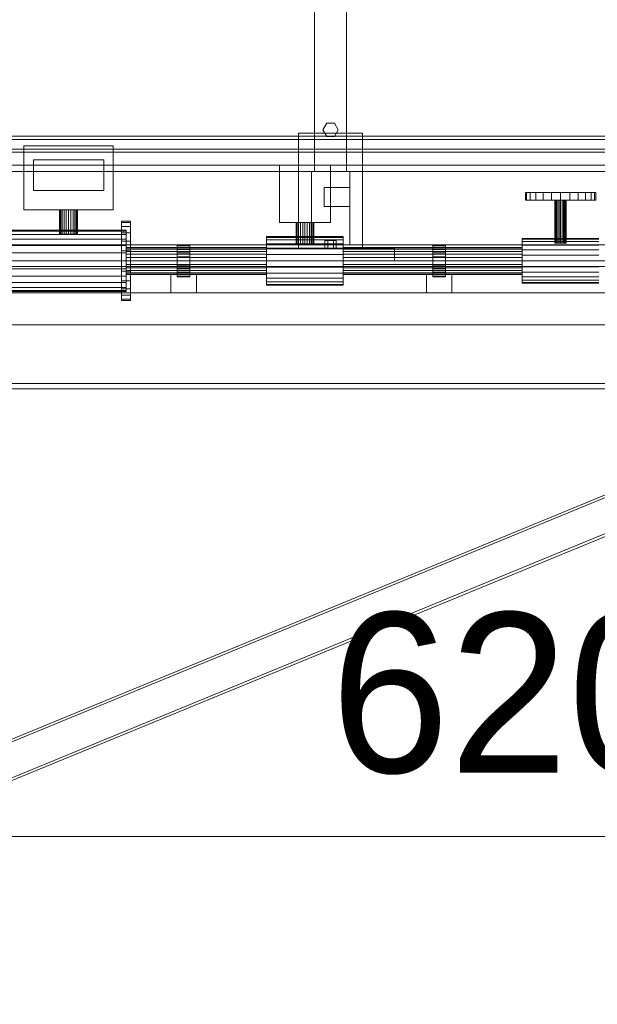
# Model space of a CAD drawing. Header units: millimetres. Extents: x -1970 to 61924, y -58230 to 6847.
# Tile 468 of 656: x 12422 to 13326, y -62 to 1477. Entities that reach past the tile are written whole.
import ezdxf

# ---------------------------------------------------------------- set-up
doc = ezdxf.new("R2010")
doc.units = ezdxf.units.MM
for name, color, linetype, lineweight in [('COTAS_O', 1, 'Continuous', 0), ('COTAS_P', 1, 'Continuous', 0), ('lateral_mezcladora', 7, 'Continuous', 0)]:
    doc.layers.add(name, color=color, linetype=linetype, lineweight=lineweight)
doc.dimstyles.new('R19_100', dxfattribs={"dimtxt": 250, "dimasz": 150, "dimexe": 150, "dimexo": 80, "dimgap": 100, "dimtad": 1, "dimtih": 1, "dimtoh": 1, "dimdsep": 46, "dimcen": 0.09, "dimadec": 0, "dimazin": 0, "dimtfac": 1, "dimtdec": 4, "dimtofl": 0, "dimtmove": 0, "dimatfit": 3, "dimfxl": 1, "dimtolj": 1, "dimtzin": 0, "dimarcsym": 0})

# ---------------------------------------------------------------- blocks, each defined once
blk = doc.blocks.new('DIM_R26_20')
at = {"layer": 'COTAS_O'}
for p, q in [((9808.4, 1100), (9808.4, 200)), ((16008.4, 1100), (16008.4, 200)), ((9808.4, 200), (9958.4, 245)), ((16008.4, 200), (15858.4, 245)), ((9808.4, 200), (16008.4, 200)), ((9808.4, 200), (9958.4, 155)), ((16008.4, 200), (15858.4, 155))]:
    blk.add_line(p, q, dxfattribs=at)
blk.add_text('6200 O', height=250, dxfattribs=at).set_placement((12908.4, 300))
blk = doc.blocks.new('DIM_R26_28')
at = {"layer": 'COTAS_P'}
for p, q in [((-850, 0), (-850, -2500)), ((61924.1, 0), (61924.1, -2500)), ((-850, -2500), (-700, -2455)), ((61924.1, -2500), (61774.1, -2455)), ((-850, -2500), (61924.1, -2500)), ((-850, -2500), (-700, -2545)), ((61924.1, -2500), (61774.1, -2545))]:
    blk.add_line(p, q, dxfattribs=at)
blk.add_text('62774.13 P', height=250, dxfattribs=at).set_placement((30537.1, -2400))

msp = doc.modelspace()

# ---------------------------------------------------------------- linework, layer by layer
at = {"layer": 'lateral_mezcladora'}
for p, q in [((12883.381, 2270), (12883.381, 1240)), ((12933.381, 1240), (12933.381, 2270)), ((12896.381, 1305), (12902.381, 1315.392)), ((12902.381, 1315.392), (12914.381, 1315.392)), ((12914.381, 1315.392), (12920.381, 1305)), ((9808.381, 1295), (16008.381, 1295)), ((12858.381, 1300), (12958.381, 1300)), ((12858.381, 1300), (12858.381, 1120)), ((12902.381, 1294.608), (12896.381, 1305)), ((12914.381, 1294.608), (12902.381, 1294.608)), ((12920.381, 1305), (12914.381, 1294.608)), ((12958.381, 1120), (12958.381, 1300)), ((9833.381, 1290), (15408.381, 1290)), ((12428.381, 1280), (12568.381, 1280)), ((12428.381, 1280), (12428.381, 1180)), ((12568.381, 1180), (12568.381, 1280)), ((9808.381, 1275), (16008.381, 1275)), ((9833.381, 1270), (15408.381, 1270)), ((9808.381, 1250), (16008.381, 1250)), ((12443.381, 1258), (12553.381, 1258)), ((12443.381, 1258), (12443.381, 1210)), ((12553.381, 1210), (12553.381, 1258)), ((12828.381, 1250), (12908.381, 1250)), ((12828.381, 1250), (12828.381, 1160)), ((12908.381, 1160), (12908.381, 1250)), ((9808.381, 1240), (16008.381, 1240)), ((12878.381, 1240), (12938.381, 1240)), ((12878.381, 1240), (12878.381, 1125)), ((12883.381, 1240), (12933.381, 1240)), ((12938.381, 1125), (12938.381, 1240)), ((12443.381, 1210), (12553.381, 1210)), ((12898.381, 1215), (12938.381, 1215)), ((12898.381, 1215), (12898.381, 1185)), ((12938.381, 1185), (12938.381, 1215)), ((13213.381, 1207), (13215.256, 1207)), ((13213.381, 1207), (13213.381, 1195)), ((13215.256, 1207), (13220.75, 1207)), ((13215.256, 1195), (13215.256, 1207)), ((13220.75, 1207), (13229.491, 1207)), ((13220.75, 1195), (13220.75, 1207)), ((13229.491, 1207), (13240.881, 1207)), ((13229.491, 1195), (13229.491, 1207)), ((13240.881, 1207), (13254.146, 1207)), ((13240.881, 1195), (13240.881, 1207)), ((13254.146, 1207), (13268.381, 1207)), ((13254.146, 1195), (13254.146, 1207)), ((13268.381, 1207), (13282.617, 1207)), ((13268.381, 1195), (13268.381, 1207)), ((13282.617, 1207), (13295.881, 1207)), ((13282.617, 1195), (13282.617, 1207)), ((13295.881, 1207), (13307.272, 1207)), ((13295.881, 1195), (13295.881, 1207)), ((13307.272, 1207), (13316.013, 1207)), ((13307.272, 1195), (13307.272, 1207)), ((13316.013, 1207), (13321.507, 1207)), ((13316.013, 1195), (13316.013, 1207)), ((13321.507, 1207), (13323.381, 1207)), ((13321.507, 1195), (13321.507, 1207)), ((13323.381, 1195), (13323.381, 1207)), ((13215.256, 1195), (13213.381, 1195)), ((13215.256, 1195), (13220.75, 1195)), ((13220.75, 1195), (13229.491, 1195)), ((13229.491, 1195), (13240.881, 1195)), ((13240.881, 1195), (13254.146, 1195)), ((13254.146, 1195), (13268.381, 1195)), ((13259.381, 1195), (13259.688, 1195)), ((13259.381, 1195), (13259.381, 1128)), ((13259.688, 1195), (13260.587, 1195)), ((13259.688, 1128), (13259.688, 1195)), ((13260.587, 1195), (13262.018, 1195)), ((13260.587, 1128), (13260.587, 1195)), ((13262.018, 1195), (13263.881, 1195)), ((13262.018, 1128), (13262.018, 1195)), ((13263.881, 1195), (13266.052, 1195)), ((13263.881, 1128), (13263.881, 1195)), ((13266.052, 1195), (13268.381, 1195)), ((13266.052, 1128), (13266.052, 1195)), ((13268.381, 1195), (13270.711, 1195)), ((13268.381, 1128), (13268.381, 1195)), ((13268.381, 1195), (13282.617, 1195)), ((13270.711, 1195), (13272.881, 1195)), ((13270.711, 1128), (13270.711, 1195)), ((13272.881, 1195), (13274.745, 1195)), ((13272.881, 1128), (13272.881, 1195)), ((13274.745, 1195), (13276.176, 1195)), ((13274.745, 1128), (13274.745, 1195)), ((13276.176, 1195), (13277.075, 1195)), ((13276.176, 1128), (13276.176, 1195)), ((13277.075, 1195), (13277.381, 1195)), ((13277.075, 1128), (13277.075, 1195)), ((13277.381, 1128), (13277.381, 1195)), ((13282.617, 1195), (13295.881, 1195)), ((13295.881, 1195), (13307.272, 1195)), ((13307.272, 1195), (13316.013, 1195)), ((13316.013, 1195), (13321.507, 1195)), ((13321.507, 1195), (13323.381, 1195)), ((12428.381, 1180), (12568.381, 1180)), ((12484.381, 1180), (12484.859, 1180)), ((12484.381, 1180), (12484.381, 1142)), ((12484.859, 1180), (12486.257, 1180)), ((12484.859, 1142), (12484.859, 1180)), ((12486.257, 1180), (12488.482, 1180)), ((12486.257, 1142), (12486.257, 1180)), ((12488.482, 1180), (12491.381, 1180)), ((12488.482, 1142), (12488.482, 1180)), ((12491.381, 1180), (12494.758, 1180)), ((12491.381, 1142), (12491.381, 1180)), ((12494.758, 1180), (12498.381, 1180)), ((12494.758, 1142), (12494.758, 1180)), ((12498.381, 1180), (12502.005, 1180)), ((12498.381, 1142), (12498.381, 1180)), ((12502.005, 1180), (12505.381, 1180)), ((12502.005, 1142), (12502.005, 1180)), ((12505.381, 1180), (12508.281, 1180)), ((12505.381, 1142), (12505.381, 1180)), ((12508.281, 1180), (12510.506, 1180)), ((12508.281, 1142), (12508.281, 1180)), ((12510.506, 1180), (12511.904, 1180)), ((12510.506, 1142), (12510.506, 1180)), ((12511.904, 1180), (12512.381, 1180)), ((12511.904, 1142), (12511.904, 1180)), ((12512.381, 1142), (12512.381, 1180)), ((12898.381, 1185), (12938.381, 1185)), ((12581.381, 1159.887), (12581.381, 1162)), ((12581.381, 1162), (12595.381, 1162)), ((12581.381, 1153.694), (12581.381, 1159.887)), ((12581.381, 1159.887), (12595.381, 1159.887)), ((12595.381, 1159.887), (12595.381, 1162)), ((12595.381, 1153.694), (12595.381, 1159.887)), ((12828.381, 1160), (12908.381, 1160)), ((12854.381, 1160), (12854.859, 1160)), ((12854.381, 1160), (12854.381, 1125)), ((12854.859, 1160), (12856.257, 1160)), ((12854.859, 1125), (12854.859, 1160)), ((12856.257, 1160), (12858.482, 1160)), ((12856.257, 1125), (12856.257, 1160)), ((12858.482, 1160), (12861.381, 1160)), ((12858.482, 1125), (12858.482, 1160)), ((12861.381, 1160), (12864.758, 1160)), ((12861.381, 1125), (12861.381, 1160)), ((12864.758, 1160), (12868.381, 1160)), ((12864.758, 1125), (12864.758, 1160)), ((12868.381, 1160), (12872.005, 1160)), ((12868.381, 1125), (12868.381, 1160)), ((12872.005, 1160), (12875.381, 1160)), ((12872.005, 1125), (12872.005, 1160)), ((12875.381, 1160), (12878.281, 1160)), ((12875.381, 1125), (12875.381, 1160)), ((12878.281, 1160), (12880.506, 1160)), ((12878.281, 1125), (12878.281, 1160)), ((12880.506, 1160), (12881.904, 1160)), ((12880.506, 1125), (12880.506, 1160)), ((12881.904, 1160), (12882.381, 1160)), ((12881.904, 1125), (12881.904, 1160)), ((12882.381, 1125), (12882.381, 1160)), ((12408.381, 1148), (12588.381, 1148)), ((12408.381, 1146.364), (12588.381, 1146.364)), ((12408.381, 1141.569), (12588.381, 1141.569)), ((12484.859, 1142), (12484.381, 1142)), ((12484.859, 1142), (12486.257, 1142)), ((12486.257, 1142), (12488.482, 1142)), ((12488.482, 1142), (12491.381, 1142)), ((12491.381, 1142), (12494.758, 1142)), ((12494.758, 1142), (12498.381, 1142)), ((12498.381, 1142), (12502.005, 1142)), ((12502.005, 1142), (12505.381, 1142)), ((12505.381, 1142), (12508.281, 1142)), ((12508.281, 1142), (12510.506, 1142)), ((12510.506, 1142), (12511.904, 1142)), ((12511.904, 1142), (12512.381, 1142)), ((12581.381, 1143.841), (12581.381, 1153.694)), ((12581.381, 1153.694), (12595.381, 1153.694)), ((12581.381, 1131), (12581.381, 1143.841)), ((12581.381, 1143.841), (12595.381, 1143.841)), ((12588.381, 1146.364), (12588.381, 1148)), ((12588.381, 1141.569), (12588.381, 1146.364)), ((12588.381, 1133.941), (12588.381, 1141.569)), ((12595.381, 1143.841), (12595.381, 1153.694)), ((12595.381, 1131), (12595.381, 1143.841)), ((9808.381, 1125), (16008.381, 1125)), ((12408.381, 1133.941), (12588.381, 1133.941)), ((12408.381, 1124), (12588.381, 1124)), ((12581.381, 1116.047), (12581.381, 1131)), ((12581.381, 1131), (12595.381, 1131)), ((12588.381, 1124), (12588.381, 1133.941)), ((12588.381, 1112.423), (12588.381, 1124)), ((12595.381, 1116.047), (12595.381, 1131)), ((12668.381, 1124.148), (12668.381, 1125)), ((12668.381, 1125), (12688.381, 1125)), ((12668.381, 1121.651), (12668.381, 1124.148)), ((12668.381, 1124.148), (12688.381, 1124.148)), ((12688.381, 1124.148), (12688.381, 1125)), ((12688.381, 1121.651), (12688.381, 1124.148)), ((12808.381, 1136.705), (12808.381, 1138)), ((12808.381, 1138), (12928.381, 1138)), ((12808.381, 1132.909), (12808.381, 1136.705)), ((12808.381, 1136.705), (12928.381, 1136.705)), ((12808.381, 1126.87), (12808.381, 1132.909)), ((12808.381, 1132.909), (12928.381, 1132.909)), ((12808.381, 1119), (12808.381, 1126.87)), ((12808.381, 1126.87), (12928.381, 1126.87)), ((12854.859, 1125), (12854.381, 1125)), ((12854.859, 1125), (12856.257, 1125)), ((12856.257, 1125), (12858.482, 1125)), ((12858.482, 1125), (12861.381, 1125)), ((12861.381, 1125), (12864.758, 1125)), ((12864.758, 1125), (12868.381, 1125)), ((12868.381, 1125), (12872.005, 1125)), ((12872.005, 1125), (12875.381, 1125)), ((12875.381, 1125), (12878.281, 1125)), ((12878.281, 1125), (12880.506, 1125)), ((12878.381, 1125), (12938.381, 1125)), ((12880.506, 1125), (12881.904, 1125)), ((12881.904, 1125), (12882.381, 1125)), ((12903.881, 1132), (12899.381, 1132)), ((12899.381, 1120), (12899.381, 1132)), ((12912.881, 1132), (12903.881, 1132)), ((12903.881, 1120), (12903.881, 1132)), ((12917.381, 1132), (12912.881, 1132)), ((12912.881, 1120), (12912.881, 1132)), ((12917.381, 1132), (12917.381, 1120)), ((12928.381, 1136.705), (12928.381, 1138)), ((12928.381, 1132.909), (12928.381, 1136.705)), ((12928.381, 1126.87), (12928.381, 1132.909)), ((12928.381, 1119), (12928.381, 1126.87)), ((13068.381, 1124.148), (13068.381, 1125)), ((13068.381, 1125), (13088.381, 1125)), ((13068.381, 1121.651), (13068.381, 1124.148)), ((13068.381, 1124.148), (13088.381, 1124.148)), ((13088.381, 1124.148), (13088.381, 1125)), ((13088.381, 1121.651), (13088.381, 1124.148)), ((13208.381, 1133.807), (13208.381, 1135)), ((13208.381, 1135), (13328.381, 1135)), ((13208.381, 1130.311), (13208.381, 1133.807)), ((13208.381, 1133.807), (13328.381, 1133.807)), ((13208.381, 1124.749), (13208.381, 1130.311)), ((13208.381, 1130.311), (13328.381, 1130.311)), ((13208.381, 1117.5), (13208.381, 1124.749)), ((13208.381, 1124.749), (13328.381, 1124.749)), ((13259.688, 1128), (13259.381, 1128)), ((13259.688, 1128), (13260.587, 1128)), ((13260.587, 1128), (13262.018, 1128)), ((13262.018, 1128), (13263.881, 1128)), ((13263.881, 1128), (13266.052, 1128)), ((13266.052, 1128), (13268.381, 1128)), ((13268.381, 1128), (13270.711, 1128)), ((13270.711, 1128), (13272.881, 1128)), ((13272.881, 1128), (13274.745, 1128)), ((13274.745, 1128), (13276.176, 1128)), ((13276.176, 1128), (13277.075, 1128)), ((13277.075, 1128), (13277.381, 1128)), ((12408.381, 1112.423), (12588.381, 1112.423)), ((12581.381, 1116.047), (12581.381, 1100)), ((12581.381, 1116.047), (12595.381, 1116.047)), ((12588.381, 1120.478), (12588.381, 1121.2)), ((12588.381, 1121.2), (12808.381, 1121.2)), ((12588.381, 1118.36), (12588.381, 1120.478)), ((12588.381, 1120.478), (12808.381, 1120.478)), ((12588.381, 1114.991), (12588.381, 1118.36)), ((12588.381, 1118.36), (12808.381, 1118.36)), ((12588.381, 1110.6), (12588.381, 1114.991)), ((12588.381, 1114.991), (12808.381, 1114.991)), ((12588.381, 1100), (12588.381, 1112.423)), ((12588.381, 1105.487), (12588.381, 1110.6)), ((12588.381, 1110.6), (12808.381, 1110.6)), ((12595.381, 1100), (12595.381, 1116.047)), ((12668.381, 1117.678), (12668.381, 1121.651)), ((12668.381, 1121.651), (12688.381, 1121.651)), ((12668.381, 1112.5), (12668.381, 1117.678)), ((12668.381, 1117.678), (12688.381, 1117.678)), ((12668.381, 1106.47), (12668.381, 1112.5)), ((12668.381, 1112.5), (12688.381, 1112.5)), ((12688.381, 1117.678), (12688.381, 1121.651)), ((12688.381, 1112.5), (12688.381, 1117.678)), ((12688.381, 1106.47), (12688.381, 1112.5)), ((12808.381, 1120.478), (12808.381, 1121.2)), ((12808.381, 1118.36), (12808.381, 1120.478)), ((12808.381, 1120), (13008.381, 1120)), ((12808.381, 1120), (12808.381, 1100)), ((12808.381, 1109.835), (12808.381, 1119)), ((12808.381, 1119), (12928.381, 1119)), ((12808.381, 1114.991), (12808.381, 1118.36)), ((12808.381, 1110.6), (12808.381, 1114.991)), ((12808.381, 1105.487), (12808.381, 1110.6)), ((12808.381, 1109.835), (12808.381, 1100)), ((12808.381, 1109.835), (12928.381, 1109.835)), ((12858.381, 1120), (12958.381, 1120)), ((12903.881, 1120), (12899.381, 1120)), ((12912.881, 1120), (12903.881, 1120)), ((12912.881, 1120), (12917.381, 1120)), ((12928.381, 1120.478), (12928.381, 1121.2)), ((12928.381, 1121.2), (13208.381, 1121.2)), ((12928.381, 1118.36), (12928.381, 1120.478)), ((12928.381, 1120.478), (13208.381, 1120.478)), ((12928.381, 1109.835), (12928.381, 1119)), ((12928.381, 1114.991), (12928.381, 1118.36)), ((12928.381, 1118.36), (13208.381, 1118.36)), ((12928.381, 1110.6), (12928.381, 1114.991)), ((12928.381, 1114.991), (13208.381, 1114.991)), ((12928.381, 1105.487), (12928.381, 1110.6)), ((12928.381, 1110.6), (13208.381, 1110.6)), ((12928.381, 1100), (12928.381, 1109.835)), ((13008.381, 1100), (13008.381, 1120)), ((13068.381, 1117.678), (13068.381, 1121.651)), ((13068.381, 1121.651), (13088.381, 1121.651)), ((13068.381, 1112.5), (13068.381, 1117.678)), ((13068.381, 1117.678), (13088.381, 1117.678)), ((13068.381, 1106.47), (13068.381, 1112.5)), ((13068.381, 1112.5), (13088.381, 1112.5)), ((13088.381, 1117.678), (13088.381, 1121.651)), ((13088.381, 1112.5), (13088.381, 1117.678)), ((13088.381, 1106.47), (13088.381, 1112.5)), ((13208.381, 1120.478), (13208.381, 1121.2)), ((13208.381, 1118.36), (13208.381, 1120.478)), ((13208.381, 1114.991), (13208.381, 1118.36)), ((13208.381, 1109.059), (13208.381, 1117.5)), ((13208.381, 1117.5), (13328.381, 1117.5)), ((13208.381, 1110.6), (13208.381, 1114.991)), ((13208.381, 1105.487), (13208.381, 1110.6)), ((13208.381, 1109.059), (13208.381, 1100)), ((13208.381, 1109.059), (13328.381, 1109.059)), ((9733.381, 1100), (16053.381, 1100)), ((9808.381, 1100), (16008.381, 1100)), ((12588.381, 1100), (12408.381, 1100)), ((12581.381, 1100), (12581.381, 1083.953)), ((12595.381, 1100), (12581.381, 1100)), ((12588.381, 1105.487), (12588.381, 1100)), ((12588.381, 1105.487), (12808.381, 1105.487)), ((12588.381, 1100), (12588.381, 1094.513)), ((12808.381, 1100), (12588.381, 1100)), ((12588.381, 1100), (12588.381, 1087.577)), ((12588.381, 1094.513), (12588.381, 1089.4)), ((12588.381, 1094.513), (12808.381, 1094.513)), ((12595.381, 1100), (12595.381, 1083.953)), ((12668.381, 1106.47), (12668.381, 1100)), ((12668.381, 1106.47), (12688.381, 1106.47)), ((12668.381, 1100), (12668.381, 1093.53)), ((12688.381, 1100), (12668.381, 1100)), ((12668.381, 1093.53), (12668.381, 1087.5)), ((12668.381, 1093.53), (12688.381, 1093.53)), ((12688.381, 1100), (12688.381, 1106.47)), ((12688.381, 1100), (12688.381, 1093.53)), ((12688.381, 1093.53), (12688.381, 1087.5)), ((12808.381, 1100), (12808.381, 1105.487)), ((12808.381, 1100), (13008.381, 1100)), ((12808.381, 1100), (12808.381, 1094.513)), ((12808.381, 1100), (12808.381, 1090.165)), ((12928.381, 1100), (12808.381, 1100)), ((12808.381, 1094.513), (12808.381, 1089.4)), ((12928.381, 1105.487), (12928.381, 1100)), ((12928.381, 1105.487), (13208.381, 1105.487)), ((12928.381, 1100), (12928.381, 1094.513)), ((13208.381, 1100), (12928.381, 1100)), ((12928.381, 1100), (12928.381, 1090.165)), ((12928.381, 1094.513), (12928.381, 1089.4)), ((12928.381, 1094.513), (13208.381, 1094.513)), ((13068.381, 1106.47), (13068.381, 1100)), ((13068.381, 1106.47), (13088.381, 1106.47)), ((13068.381, 1100), (13068.381, 1093.53)), ((13088.381, 1100), (13068.381, 1100)), ((13068.381, 1093.53), (13068.381, 1087.5)), ((13068.381, 1093.53), (13088.381, 1093.53)), ((13088.381, 1100), (13088.381, 1106.47)), ((13088.381, 1100), (13088.381, 1093.53)), ((13088.381, 1093.53), (13088.381, 1087.5)), ((13208.381, 1100), (13208.381, 1105.487)), ((13208.381, 1100), (13208.381, 1094.513)), ((13208.381, 1100), (13208.381, 1090.941)), ((13328.381, 1100), (13208.381, 1100)), ((13208.381, 1094.513), (13208.381, 1089.4)), ((9733.381, 1091.5), (16053.381, 1091.5)), ((9808.381, 1091.5), (16008.381, 1091.5)), ((12408.381, 1087.577), (12588.381, 1087.577)), ((12581.381, 1083.953), (12581.381, 1069)), ((12581.381, 1083.953), (12595.381, 1083.953)), ((12588.381, 1089.4), (12588.381, 1085.009)), ((12588.381, 1089.4), (12808.381, 1089.4)), ((12588.381, 1087.577), (12588.381, 1076)), ((12588.381, 1085.009), (12588.381, 1081.64)), ((12588.381, 1085.009), (12808.381, 1085.009)), ((12588.381, 1081.64), (12588.381, 1079.522)), ((12588.381, 1081.64), (12808.381, 1081.64)), ((12588.381, 1079.522), (12588.381, 1078.8)), ((12588.381, 1079.522), (12808.381, 1079.522)), ((12588.381, 1078.8), (12808.381, 1078.8)), ((12595.381, 1083.953), (12595.381, 1069)), ((12658.381, 1078.8), (12698.381, 1078.8)), ((12658.381, 1078.8), (12658.381, 1050)), ((12668.381, 1087.5), (12668.381, 1082.322)), ((12668.381, 1087.5), (12688.381, 1087.5)), ((12668.381, 1082.322), (12668.381, 1078.349)), ((12668.381, 1082.322), (12688.381, 1082.322)), ((12668.381, 1078.349), (12668.381, 1075.852)), ((12668.381, 1078.349), (12688.381, 1078.349)), ((12688.381, 1087.5), (12688.381, 1082.322)), ((12688.381, 1082.322), (12688.381, 1078.349)), ((12688.381, 1078.349), (12688.381, 1075.852)), ((12698.381, 1050), (12698.381, 1078.8)), ((12808.381, 1090.165), (12808.381, 1081)), ((12808.381, 1090.165), (12928.381, 1090.165)), ((12808.381, 1089.4), (12808.381, 1085.009)), ((12808.381, 1085.009), (12808.381, 1081.64)), ((12808.381, 1081.64), (12808.381, 1079.522)), ((12808.381, 1081), (12808.381, 1073.13)), ((12808.381, 1081), (12928.381, 1081)), ((12808.381, 1079.522), (12808.381, 1078.8)), ((12928.381, 1090.165), (12928.381, 1081)), ((12928.381, 1089.4), (12928.381, 1085.009)), ((12928.381, 1089.4), (13208.381, 1089.4)), ((12928.381, 1085.009), (12928.381, 1081.64)), ((12928.381, 1085.009), (13208.381, 1085.009)), ((12928.381, 1081.64), (12928.381, 1079.522)), ((12928.381, 1081.64), (13208.381, 1081.64)), ((12928.381, 1081), (12928.381, 1073.13)), ((12928.381, 1079.522), (12928.381, 1078.8)), ((12928.381, 1079.522), (13208.381, 1079.522)), ((12928.381, 1078.8), (13208.381, 1078.8)), ((13058.381, 1078.8), (13098.381, 1078.8)), ((13058.381, 1078.8), (13058.381, 1050)), ((13068.381, 1087.5), (13068.381, 1082.322)), ((13068.381, 1087.5), (13088.381, 1087.5)), ((13068.381, 1082.322), (13068.381, 1078.349)), ((13068.381, 1082.322), (13088.381, 1082.322)), ((13068.381, 1078.349), (13068.381, 1075.852)), ((13068.381, 1078.349), (13088.381, 1078.349)), ((13088.381, 1087.5), (13088.381, 1082.322)), ((13088.381, 1082.322), (13088.381, 1078.349)), ((13088.381, 1078.349), (13088.381, 1075.852)), ((13098.381, 1050), (13098.381, 1078.8)), ((13208.381, 1090.941), (13208.381, 1082.5)), ((13208.381, 1090.941), (13328.381, 1090.941)), ((13208.381, 1089.4), (13208.381, 1085.009)), ((13208.381, 1085.009), (13208.381, 1081.64)), ((13208.381, 1082.5), (13208.381, 1075.251)), ((13208.381, 1082.5), (13328.381, 1082.5)), ((13208.381, 1081.64), (13208.381, 1079.522)), ((13208.381, 1079.522), (13208.381, 1078.8)), ((12408.381, 1076), (12588.381, 1076)), ((12408.381, 1066.059), (12588.381, 1066.059)), ((12581.381, 1069), (12581.381, 1056.159)), ((12581.381, 1069), (12595.381, 1069)), ((12588.381, 1076), (12588.381, 1066.059)), ((12588.381, 1066.059), (12588.381, 1058.431)), ((12595.381, 1069), (12595.381, 1056.159)), ((12668.381, 1075.852), (12668.381, 1075)), ((12668.381, 1075.852), (12688.381, 1075.852)), ((12668.381, 1075), (12688.381, 1075)), ((12688.381, 1075.852), (12688.381, 1075)), ((12808.381, 1073.13), (12808.381, 1067.091)), ((12808.381, 1073.13), (12928.381, 1073.13)), ((12808.381, 1067.091), (12808.381, 1063.295)), ((12808.381, 1067.091), (12928.381, 1067.091)), ((12808.381, 1063.295), (12808.381, 1062)), ((12808.381, 1063.295), (12928.381, 1063.295)), ((12928.381, 1073.13), (12928.381, 1067.091)), ((12928.381, 1067.091), (12928.381, 1063.295)), ((12928.381, 1063.295), (12928.381, 1062)), ((13068.381, 1075.852), (13068.381, 1075)), ((13068.381, 1075.852), (13088.381, 1075.852)), ((13068.381, 1075), (13088.381, 1075)), ((13088.381, 1075.852), (13088.381, 1075)), ((13208.381, 1075.251), (13208.381, 1069.689)), ((13208.381, 1075.251), (13328.381, 1075.251)), ((13208.381, 1069.689), (13208.381, 1066.193)), ((13208.381, 1069.689), (13328.381, 1069.689)), ((13208.381, 1066.193), (13208.381, 1065)), ((13208.381, 1066.193), (13328.381, 1066.193)), ((13208.381, 1065), (13328.381, 1065)), ((11728.381, 1050), (14688.381, 1050)), ((12408.381, 1058.431), (12588.381, 1058.431)), ((12408.381, 1053.636), (12588.381, 1053.636)), ((12408.381, 1052), (12588.381, 1052)), ((12581.381, 1056.159), (12581.381, 1046.306)), ((12581.381, 1056.159), (12595.381, 1056.159)), ((12588.381, 1058.431), (12588.381, 1053.636)), ((12588.381, 1053.636), (12588.381, 1052)), ((12595.381, 1056.159), (12595.381, 1046.306)), ((12658.381, 1050), (12698.381, 1050)), ((12808.381, 1062), (12928.381, 1062)), ((13058.381, 1050), (13098.381, 1050)), ((12581.381, 1046.306), (12581.381, 1040.113)), ((12581.381, 1046.306), (12595.381, 1046.306)), ((12581.381, 1040.113), (12581.381, 1038)), ((12581.381, 1040.113), (12595.381, 1040.113)), ((12581.381, 1038), (12595.381, 1038)), ((12595.381, 1046.306), (12595.381, 1040.113)), ((12595.381, 1040.113), (12595.381, 1038)), ((11728.381, 1000), (14688.381, 1000)), ((11863.637, 127.745), (13930.304, 977.745)), ((11865.158, 124.046), (13931.825, 974.046)), ((11884.938, 75.954), (13951.605, 925.954)), ((9733.381, 908.5), (16053.381, 908.5)), ((9808.381, 908.5), (16008.381, 908.5)), ((11886.459, 72.255), (13953.126, 922.255)), ((9733.381, 900), (16053.381, 900)), ((9808.381, 900), (16008.381, 900))]:
    msp.add_line(p, q, dxfattribs=at)

# ---------------------------------------------------------------- dimensions: what is measured, and where the dimension line sits
at = {"layer": 'COTAS_O'}
dim = msp.add_aligned_dim(p1=(9808.381, 1100), p2=(16008.381, 1100), distance=-900, text='<> O', dimstyle='R19_100', dxfattribs=at)
dim.commit()
dim.dimension.update_dxf_attribs({"geometry": 'DIM_R26_20', "text_midpoint": (12908.381, 200)})
at = {"layer": 'COTAS_P'}
dim = msp.add_aligned_dim(p1=(-850, 0), p2=(61924.134, 0), distance=-2500, text='<> P', dimstyle='R19_100', dxfattribs=at)
dim.commit()
dim.dimension.update_dxf_attribs({"geometry": 'DIM_R26_28', "text_midpoint": (30537.067, -2500)})

doc.saveas('drawing.dxf')
